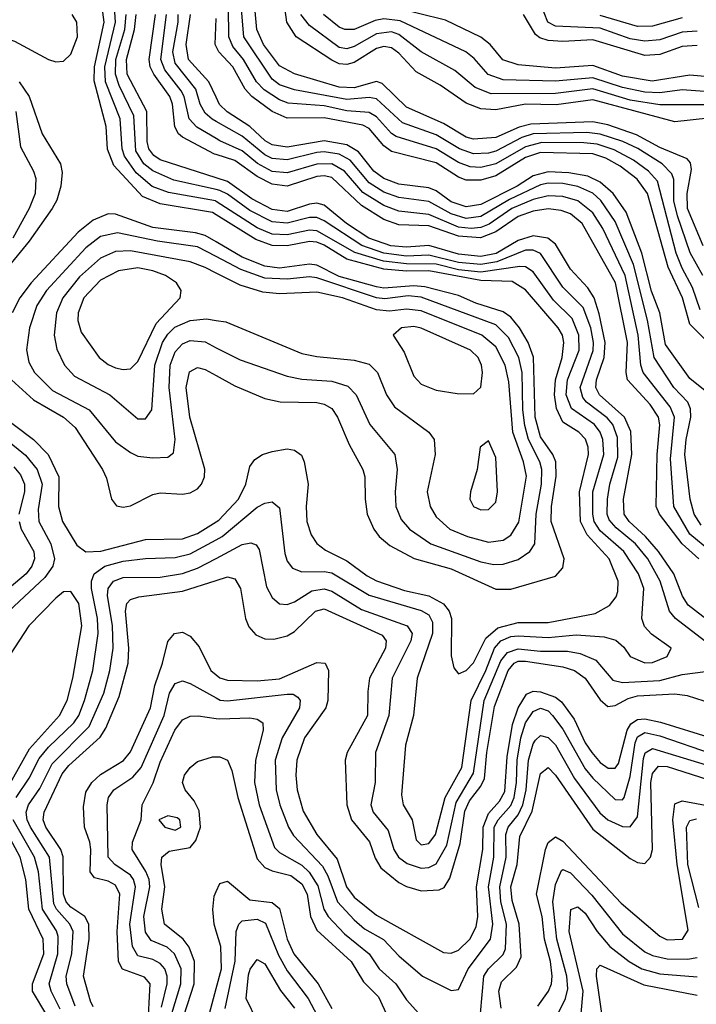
# Model space of a CAD drawing. Header units: inches. Extents: x 990535 to 1117859, y 769386 to 892122.
# Tile 825 of 1056: x 1049473 to 1051288, y 872375 to 875016. Entities that reach past the tile are written whole.
import ezdxf

# ---------------------------------------------------------------- set-up
doc = ezdxf.new("R2010")
doc.units = ezdxf.units.IN
doc.header["$MEASUREMENT"] = 0
doc.layers.add('B0847', color=7, linetype='Continuous')
doc.layers.add('B0857', color=7, linetype='Continuous')

msp = doc.modelspace()

# ---------------------------------------------------------------- linework, layer by layer
at = {"layer": 'B0847', "color": 5}
for points, elevation in [([(1048990, 875083.7), (1049150, 874965.6), (1049170, 874961.2), (1049190, 874963.5), (1049270, 875003.1), (1049310, 875008.2), (1049459.2, 874959.2), (1049550, 874909.7), (1049570, 874903.5), (1049590, 874905.2), (1049610, 874923.9), (1049627.8, 874970), (1049626.1, 875010), (1049613.5, 875030)], 3920), ([(1050000, 874492.8), (1049990, 874499), (1049850, 874522.3), (1049801.9, 874541.9), (1049725.4, 874625.4), (1049708.8, 874668.8), (1049705.1, 874730), (1049672.4, 874852.4), (1049673.8, 874890), (1049699.7, 875010), (1049694.3, 875050)], 3880), ([(1050000, 874528.6), (1049997.7, 874530), (1049872.4, 874552.4), (1049828.5, 874568.5), (1049785.7, 874605.7), (1049753.6, 874650), (1049747.9, 874670), (1049742.3, 874750), (1049703.4, 874850), (1049700.9, 874890), (1049729.8, 875010), (1049726.9, 875050)], 3860), ([(1050000, 874560.5), (1049886.2, 874586.2), (1049830, 874610.8), (1049806.3, 874630), (1049784.5, 874664.5), (1049778.6, 874758.6), (1049739.5, 874839.5), (1049729.5, 874870), (1049731.1, 874910), (1049754.9, 874990), (1049758.1, 875030)], 3840), ([(1050000, 874591.7), (1049850, 874640.1), (1049832.3, 874652.3), (1049819.5, 874670), (1049814.5, 874690), (1049814.2, 874770), (1049761.6, 874870), (1049759.8, 874910), (1049780.9, 874990), (1049785.5, 875030)], 3820), ([(1050000, 874654.4), (1049995.7, 874655.7), (1049910, 874701.1), (1049898.8, 874710), (1049889.3, 874729.3), (1049883.2, 874790), (1049875.9, 874810), (1049832.6, 874870), (1049823, 874890), (1049820.3, 874910), (1049837.6, 875030)], 3780), ([(1050000, 874697.4), (1049947.7, 874727.7), (1049927.8, 874750), (1049914, 874810), (1049905.9, 874825.9), (1049862.2, 874882.2), (1049851.9, 874910), (1049866.5, 875030)], 3760), ([(1050000, 874743.4), (1049989.4, 874749.4), (1049970, 874765.9), (1049956.8, 874790), (1049945.5, 874830), (1049890, 874900.1), (1049883.7, 874930), (1049898.2, 875010), (1049897.8, 875030)], 3740), ([(1050000, 874808.6), (1049980.3, 874850), (1049925.7, 874910), (1049919.1, 874950), (1049930.7, 875030)], 3720), ([(1050000, 874944.8), (1049997.4, 874950), (1050000, 875019.3)], 3680), ([(1049471.7, 874850), (1049498.1, 874810), (1049533.5, 874710), (1049582.3, 874630), (1049586.7, 874606.7), (1049583.5, 874570), (1049572.3, 874532.3), (1049560.2, 874510), (1049498.1, 874421.9), (1049389.6, 874290)], 3880), ([(1049462.2, 874770), (1049475.3, 874675.3), (1049510.3, 874610.3), (1049516.4, 874590), (1049514.3, 874550), (1049498.4, 874510), (1049454.6, 874430)], 3860), ([(1050000, 874420), (1049970, 874437.5), (1049944.6, 874444.6), (1049830, 874458.7), (1049730, 874494.5), (1049710, 874495.7), (1049670, 874478.4), (1049630, 874446.8), (1049503.7, 874310), (1049473.5, 874270), (1049452.8, 874230)], 3920), ([(1050000, 874381.2), (1049950, 874407.4), (1049842.1, 874422.1), (1049735.1, 874444.9), (1049690, 874434.3), (1049650, 874404.5), (1049544.7, 874290), (1049518.6, 874250), (1049499, 874190), (1049490.8, 874130.8), (1049497.3, 874097.2), (1049512.6, 874070), (1049561.3, 874021.3), (1049659.4, 873970), (1049730, 873883.9), (1049770, 873855), (1049790, 873845.3), (1049830, 873840.7), (1049870, 873843), (1049885.4, 873854.6), (1049890.3, 873889.7), (1049874, 874030), (1049876.2, 874090), (1049890, 874125), (1049910, 874147), (1049930, 874155.7), (1049970, 874151.9), (1050000, 874136.5)], 3940), ([(1050000, 874336.3), (1049970, 874351.5), (1049930, 874366.7), (1049770, 874396.6), (1049730, 874394.2), (1049690, 874376.6), (1049633.1, 874326.9), (1049588.6, 874270), (1049571.3, 874230), (1049565.2, 874170), (1049572.8, 874132.8), (1049593.3, 874090), (1049619.8, 874059.8), (1049714.8, 874010), (1049790, 873945.4), (1049810, 873945.3), (1049827.5, 873970), (1049835.6, 874090), (1049856.1, 874150), (1049870, 874172.4), (1049888.9, 874191.1), (1049930, 874209.5), (1049973.6, 874213.6), (1050000, 874209.6)], 3960), ([(1049450.9, 874050), (1049510, 873996.9), (1049590.4, 873950.4), (1049622.1, 873922.1), (1049695.1, 873810), (1049706.1, 873786.1), (1049718.9, 873730), (1049732.6, 873712.6), (1049750, 873708.3), (1049770, 873712.2), (1049830, 873742.2), (1049850, 873746.9), (1049910, 873743.1), (1049930, 873746.8), (1049950, 873758), (1049960.4, 873770), (1049968.7, 873790), (1049969.9, 873810.1), (1049929.5, 873950), (1049919.1, 874030), (1049928.2, 874071.8), (1049950, 874083.1), (1049970, 874078.1), (1050000, 874061.5)], 3920), ([(1049406.8, 873966.8), (1049509.9, 873889.9), (1049549.2, 873850), (1049577.5, 873790), (1049576.8, 873710), (1049587.7, 873670), (1049626.3, 873606.3), (1049650, 873589), (1049690.3, 873590.3), (1049810, 873621.7), (1049910, 873623.2), (1049950, 873638.2), (1050000, 873669.1)], 3880), ([(1049390, 873927.7), (1049488.4, 873848.4), (1049520.1, 873810), (1049533.5, 873770), (1049522.1, 873702.1), (1049524.3, 873670), (1049556.7, 873610), (1049566.5, 873570), (1049561.6, 873550), (1049540.4, 873519.6), (1049444.2, 873430)], 3860), ([(1049457, 873817), (1049475.2, 873795.2), (1049485.7, 873770), (1049486.1, 873750), (1049471, 873690)], 3840), ([(1049471.3, 873670), (1049477, 873650), (1049510.6, 873590), (1049512.8, 873570), (1049505.6, 873550), (1049490.3, 873530), (1049410, 873463)], 3840), ([(1049463.5, 872930), (1049498.5, 872981.5), (1049525.5, 873034.5), (1049550, 873064.5), (1049617.7, 873130), (1049631.1, 873150), (1049646.6, 873190), (1049669, 873270), (1049683.4, 873370), (1049682, 873410), (1049665.7, 873490), (1049665.4, 873510), (1049672.9, 873530), (1049700.9, 873550), (1049750, 873564.1), (1049810, 873571.3), (1049890, 873573.3), (1049930, 873583), (1050000, 873621.1)], 3860), ([(1049621.4, 872370), (1049599.1, 872430), (1049597.6, 872450), (1049612.6, 872510), (1049616, 872570), (1049607.8, 872590), (1049571.6, 872630), (1049564.7, 872644.7), (1049552.5, 872770), (1049502, 872850), (1049492.6, 872870), (1049490, 872890), (1049496.9, 872910), (1049526.5, 872953.5), (1049560.2, 873019.8), (1049659.5, 873120.5), (1049698.2, 873210), (1049714.9, 873270), (1049723.2, 873330), (1049721.6, 873390), (1049708.7, 873471.3), (1049709.8, 873490.2), (1049724.7, 873510), (1049750, 873519.7), (1049850, 873520.7), (1049910, 873530.3), (1049950, 873544.7), (1050000, 873571.1)], 3840), ([(1049670, 872368.4), (1049663.2, 872383.2), (1049643.8, 872450), (1049658.9, 872550), (1049658.7, 872590), (1049647.2, 872610), (1049610, 872635.6), (1049597.9, 872650), (1049590.7, 872670.7), (1049589.9, 872770.1), (1049583.5, 872790), (1049542.7, 872850), (1049536.1, 872870), (1049538.4, 872890), (1049586.5, 872993.5), (1049604.5, 873015.5), (1049688.6, 873091.4), (1049704, 873116), (1049739.8, 873200.2), (1049764, 873290), (1049765.2, 873330), (1049756.6, 873430), (1049760.5, 873450), (1049770, 873461.2), (1049792.1, 873467.9), (1049910, 873483.3), (1050000, 873512.2)], 3820), ([(1049427.3, 872932.7), (1049499.5, 873060.5), (1049580.1, 873150), (1049600.1, 873190), (1049615.1, 873250), (1049639.8, 873390), (1049631.2, 873450), (1049610, 873482.4), (1049590, 873481.2), (1049570, 873464.9), (1049497.8, 873390), (1049446.9, 873313.1)], 3880), ([(1049816.3, 872310), (1049822.7, 872430), (1049807.7, 872447.7), (1049748.9, 872468.9), (1049737.9, 872490), (1049734.4, 872570), (1049741.6, 872670), (1049730, 872694.7), (1049710, 872704.8), (1049673.9, 872713.9), (1049661.6, 872730), (1049663.7, 872790), (1049661.3, 872810), (1049646.8, 872850), (1049644.2, 872904.2), (1049650, 872944.3), (1049666.1, 872970), (1049690, 872991.1), (1049751.3, 873028.7), (1049770, 873052.2), (1049823.5, 873170), (1049835.6, 873230), (1049856.2, 873290), (1049870, 873347.8), (1049888.1, 873370), (1049910, 873373.1), (1049930, 873362.2), (1049954.3, 873334.3), (1049985.2, 873270), (1050000, 873258.5)], 3780), ([(1049853, 872367), (1049868.5, 872430), (1049868.8, 872450), (1049861.9, 872470), (1049850, 872484.3), (1049830, 872495), (1049790, 872505), (1049775.4, 872530), (1049768.3, 872590), (1049783.6, 872690), (1049778.2, 872710), (1049770, 872721), (1049727.9, 872750), (1049710.6, 872770), (1049707.3, 872910), (1049710.8, 872930), (1049725, 872950), (1049776, 872984), (1049798.8, 873010), (1049860.1, 873150), (1049874.6, 873210), (1049890, 873235.2), (1049910, 873242.5), (1049930, 873235.9), (1050000, 873197.1)], 3760), ([(1049881.3, 872350), (1049905, 872430), (1049905.6, 872470), (1049888.2, 872510), (1049868.2, 872528.2), (1049825.7, 872545.7), (1049810, 872568.6), (1049806.1, 872610), (1049822.1, 872690), (1049820.1, 872710), (1049811.4, 872731.4), (1049774.3, 872790), (1049775.9, 872810), (1049798.7, 872870), (1049801.6, 872910), (1049831.1, 872968.9), (1049850, 873024.5), (1049888.9, 873110), (1049910, 873138), (1049930, 873148), (1049951.4, 873148.6), (1050000, 873141.9)], 3740), ([(1049903.8, 872316.2), (1049940.5, 872430), (1049941.4, 872490), (1049927.9, 872527.9), (1049911.7, 872550), (1049861.4, 872590), (1049853.9, 872630), (1049862, 872690), (1049852.2, 872750), (1049854.1, 872770), (1049874.2, 872785.8), (1049930, 872795.6), (1049945.6, 872814.4), (1049957.6, 872850), (1049954, 872894), (1049940.5, 872920.5), (1049916.5, 872950), (1049909.9, 872970), (1049914.6, 872990), (1049930, 873010.2), (1049950, 873026), (1049990, 873038.6), (1050000, 873038.6)], 3720), ([(1049545.5, 872345.5), (1049506.9, 872410), (1049506.9, 872430), (1049537.3, 872510), (1049536.3, 872550), (1049497.6, 872630), (1049489.1, 872710), (1049474.2, 872770), (1049420.8, 872870)], 3880), ([(1049581.8, 872361.8), (1049557.1, 872410), (1049551.6, 872430), (1049575, 872510), (1049576.4, 872556.4), (1049571.8, 872571.8), (1049534.3, 872630), (1049522.9, 872730), (1049512.2, 872770), (1049455, 872870)], 3860), ([(1050000, 872571.4), (1049994.3, 872590), (1049990.6, 872629.4), (1049994.6, 872665.4), (1050000, 872677.2)], 3680), ([(1050000, 872269.7), (1049990, 872274), (1049974.6, 872290), (1049971.1, 872310), (1050000, 872417.3)], 3680)]:
    msp.add_lwpolyline(points, dxfattribs=dict(at, elevation=elevation))
for points, elevation in [([(1049790, 874350.4), (1049737.5, 874342.5), (1049690, 874317.4), (1049645.3, 874270), (1049629.5, 874230), (1049629, 874209), (1049638.2, 874178.2), (1049686.2, 874110), (1049710, 874091.1), (1049730, 874082.2), (1049750, 874077.5), (1049770, 874079.9), (1049790, 874099.5), (1049838.8, 874201.2), (1049903, 874270), (1049906.4, 874290), (1049893.2, 874310), (1049864.1, 874330), (1049830, 874342.9)], 3980), ([(1049870, 872880.5), (1049845.7, 872870), (1049862.3, 872850), (1049890, 872841.7), (1049905.5, 872850), (1049902.4, 872870), (1049895.1, 872875.1)], 3740)]:
    msp.add_lwpolyline(points, close=True, dxfattribs=dict(at, elevation=elevation))
at = {"layer": 'B0857', "color": 5}
for points, elevation in [([(1051306.2, 874410), (1051264.2, 874510), (1051263, 874550), (1051274.8, 874614.8), (1051272.3, 874632.3), (1051262.8, 874642.8), (1051190, 874673.9), (1051127.4, 874707.4), (1051050, 874733.9), (1051010, 874742), (1050843.8, 874736.2), (1050812.2, 874727.8), (1050750, 874700.1), (1050690, 874695.8), (1050670, 874701.2), (1050610, 874737.9), (1050510, 874781.5), (1050445.5, 874845.5), (1050430, 874850.8), (1050370, 874833.9), (1050330, 874835.6), (1050210, 874871.1), (1050170, 874892.7), (1050127, 874950), (1050109.2, 874990), (1050102.2, 875070)], 3620), ([(1051370, 874757.7), (1051230, 874742.4), (1051010, 874801.4), (1050911.9, 874788.1), (1050830, 874789.6), (1050750, 874775), (1050710, 874777.1), (1050670, 874792.1), (1050601, 874841), (1050536.5, 874876.5), (1050490, 874926.4), (1050470, 874940.8), (1050450, 874944.6), (1050430, 874939.4), (1050370, 874901.9), (1050350, 874895.9), (1050330, 874898.3), (1050310, 874908), (1050214.1, 874970), (1050189.8, 875009.8), (1050178.7, 875090)], 3580), ([(1051297.7, 874237.7), (1051277.9, 874297.9), (1051249.6, 874350), (1051234.1, 874390), (1051183.2, 874583.2), (1051159.9, 874610), (1051119.4, 874639.4), (1051067.4, 874667.4), (1051022.1, 874682.1), (1050986.4, 874686.4), (1050873.5, 874686.5), (1050830, 874675.4), (1050750, 874629.3), (1050710, 874619.7), (1050681.5, 874621.5), (1050650, 874633), (1050590, 874669.8), (1050482.7, 874702.7), (1050470, 874710.7), (1050430, 874755.4), (1050410, 874767.1), (1050350, 874771.7), (1050290, 874784.9), (1050192.9, 874792.9), (1050170, 874801), (1050128.3, 874828.3), (1050108, 874850), (1050073.5, 874910), (1050044.2, 874944.1), (1050034, 874970), (1050033.4, 875050)], 3660), ([(1051304.8, 874330), (1051271, 874391), (1051237, 874490), (1051227.6, 874530), (1051227.3, 874587.3), (1051222.5, 874602.5), (1051196.4, 874630), (1051130.9, 874670.9), (1051090.3, 874690), (1051030, 874709.5), (1050993.9, 874713.9), (1050850, 874710.2), (1050820, 874700), (1050750, 874663.8), (1050730, 874657.9), (1050690, 874656.6), (1050652.6, 874670), (1050590, 874707.5), (1050499.7, 874739.7), (1050430, 874804.2), (1050410, 874807.9), (1050350, 874802.4), (1050210, 874828), (1050170, 874842), (1050150, 874857.2), (1050073.7, 874970), (1050066, 875066)], 3640), ([(1051341.6, 874861.6), (1051270, 874867.2), (1051168.9, 874851.1), (1051090, 874864.6), (1051010, 874893.9), (1050910, 874886.1), (1050810, 874894.9), (1050768.4, 874908.4), (1050734.7, 874950), (1050709.5, 874969.5), (1050615.1, 875015.1), (1050470, 875050.9)], 3520), ([(1051290, 874985.7), (1051250, 874983), (1051190, 874962.5), (1051150, 874958.8), (1051110, 874965.2), (1051030, 874993.5), (1050910, 874998.6), (1050889.1, 875010), (1050870, 875060.2)], 3460), ([(1051310, 874787.9), (1051190, 874787.6), (1051110, 874800.4), (1051010, 874830.6), (1050910, 874818.1), (1050737.1, 874817.1), (1050694.5, 874834.5), (1050640.3, 874880.3), (1050550, 874929.9), (1050490, 874977), (1050470, 874983.4), (1050430, 874978.5), (1050370, 874944.2), (1050350, 874938.3), (1050330, 874942.2), (1050250, 875001), (1050227.4, 875030)], 3560), ([(1051310, 874823.5), (1051250, 874828.6), (1051190, 874820.5), (1051150, 874822.3), (1051090, 874834.6), (1051010, 874860.6), (1050910, 874851.5), (1050770, 874855.4), (1050729.7, 874869.7), (1050692.3, 874912.3), (1050669.8, 874929.8), (1050493.1, 875013.1), (1050450, 875018.4), (1050426.2, 875013.8), (1050370, 874990.2), (1050345.2, 874990), (1050330, 874996.6), (1050288.2, 875030)], 3540), ([(1051290, 874947.4), (1051250, 874944.4), (1051190, 874923.2), (1051150, 874920.3), (1051010, 874962.2), (1050930, 874957.8), (1050890, 874960.3), (1050867.6, 874967.6), (1050856.7, 874976.7), (1050824, 875030)], 3480), ([(1051250, 875021.5), (1051170, 874998.8), (1051130, 874998.5), (1051030, 875027.3)], 3440), ([(1051330, 874139.9), (1051270, 874199.5), (1051250.6, 874270.6), (1051212.3, 874352.3), (1051157.1, 874550), (1051128.8, 874588.8), (1051083.5, 874623.5), (1051044.9, 874644.9), (1051010, 874656.2), (1050870, 874660.3), (1050830, 874646.8), (1050750, 874597.3), (1050710, 874585.7), (1050670, 874586.2), (1050650, 874593.9), (1050590, 874632.4), (1050470, 874662.5), (1050450, 874678.2), (1050410, 874724.3), (1050393.3, 874733.3), (1050290, 874753.4), (1050190, 874752.5), (1050150, 874770.4), (1050095.2, 874810), (1050077.3, 874830), (1050044.8, 874890), (1050007.3, 874930), (1050000, 874944.8)], 3680), ([(1051324.7, 874010), (1051270, 874053.8), (1051205, 874145), (1051189.6, 874230), (1051167.7, 874287.7), (1051141.9, 874390), (1051099.7, 874499.7), (1051064.5, 874550), (1051030, 874580.4), (1050996.7, 874596.7), (1050945.7, 874605.7), (1050890, 874608.6), (1050850, 874597.3), (1050807.6, 874570), (1050710, 874520.6), (1050670, 874514), (1050630, 874528.1), (1050590, 874557.1), (1050570, 874565.7), (1050490, 874575.5), (1050450, 874590.2), (1050422.9, 874610), (1050381.6, 874661.6), (1050350, 874680.9), (1050290, 874691.3), (1050190, 874674.6), (1050150, 874681.1), (1050131.5, 874691.5), (1050090, 874730.2), (1050029.6, 874769.6), (1050009.2, 874789.2), (1050000, 874808.6)], 3720), ([(1051300.5, 873660.5), (1051282, 873690), (1051271.6, 873730), (1051257, 873850), (1051260.1, 873890), (1051273.1, 873950), (1051272, 873972), (1051265, 873990), (1051227.4, 874030), (1051175.1, 874110), (1051156.9, 874210), (1051119.5, 874359.5), (1051070, 874475.3), (1051031.6, 874531.6), (1051010, 874551), (1050970, 874568.9), (1050930, 874576.6), (1050890, 874577.9), (1050870, 874573.8), (1050786.4, 874533.6), (1050710, 874488.3), (1050670, 874483.2), (1050630, 874495.3), (1050570, 874528.7), (1050490, 874539.1), (1050450, 874553.9), (1050410, 874578.9), (1050359.2, 874639.2), (1050330, 874655.7), (1050290, 874661.6), (1050270, 874660), (1050190, 874640), (1050150, 874644.4), (1050130, 874653.5), (1050070, 874703.5), (1050000, 874743.4)], 3740), ([(1051327.1, 873590), (1051270, 873636), (1051227.5, 873710), (1051218.2, 873838.2), (1051229.1, 873950), (1051217.6, 873977.6), (1051145.4, 874070), (1051138.6, 874090), (1051132, 874170), (1051096.8, 874330), (1051036.6, 874456.6), (1051010, 874498.1), (1050970, 874530.6), (1050930, 874542.3), (1050890, 874544.2), (1050850, 874534.2), (1050792.7, 874510), (1050732, 874468), (1050710, 874459.1), (1050684, 874456), (1050650, 874460.2), (1050570, 874494), (1050490, 874502.7), (1050450, 874518.1), (1050392.9, 874552.9), (1050344, 874610), (1050310, 874629.3), (1050270, 874629.2), (1050190, 874605.3), (1050150, 874609.1), (1050110.4, 874630.4), (1050070, 874664.2), (1050010, 874691.6), (1050000, 874697.4)], 3760), ([(1051294.8, 873570), (1051250, 873610.4), (1051189, 873690), (1051180.2, 873710), (1051182.8, 873850), (1051189.6, 873929.6), (1051186.1, 873950), (1051164.4, 873984.4), (1051103.5, 874050), (1051099.3, 874070), (1051103.4, 874150), (1051070.9, 874310), (1050981.2, 874470), (1050950, 874495.5), (1050924.8, 874504.8), (1050890, 874508.9), (1050850, 874502.5), (1050810, 874488.4), (1050750, 874447.3), (1050708.7, 874431.3), (1050650, 874435.7), (1050570, 874463.8), (1050490, 874466.1), (1050450, 874480.6), (1050390, 874517.5), (1050310, 874592.7), (1050290, 874597.6), (1050270, 874596.1), (1050190, 874569.6), (1050150, 874574.9), (1050110, 874595.4), (1050050, 874639), (1050000, 874654.4)], 3780), ([(1051344.9, 873384.9), (1051265.7, 873445.7), (1051250.7, 873470), (1051227.6, 873530), (1051186.6, 873590), (1051151.8, 873630), (1051107.6, 873670), (1051094.2, 873690), (1051092.1, 873730), (1051114.7, 873850), (1051112, 873912), (1051095.1, 873950), (1051028, 874010), (1051018.5, 874030), (1051020.2, 874050), (1051040.2, 874110), (1051043, 874150), (1051027.5, 874227.5), (1051014.2, 874270), (1050997, 874297), (1050950, 874347.3), (1050910, 874413.9), (1050889.3, 874430), (1050850, 874436.7), (1050810, 874424.1), (1050750.5, 874389.5), (1050710, 874381), (1050650, 874387.5), (1050570, 874410.8), (1050510, 874406), (1050468.1, 874410), (1050409.7, 874430), (1050349.4, 874470), (1050290, 874518.9), (1050270, 874524.2), (1050250, 874521.5), (1050190, 874502.1), (1050150, 874507.2), (1050095.7, 874535.7), (1050030, 874582), (1050000, 874591.7)], 3820), ([(1051309.9, 873350), (1051231.9, 873410), (1051215.4, 873430), (1051190.7, 873510), (1051157.3, 873570), (1051124.3, 873610), (1051072.9, 873652.9), (1051054.2, 873674.2), (1051048.3, 873690), (1051049.1, 873730), (1051055.8, 873770), (1051076.9, 873843.1), (1051075.9, 873895.9), (1051063.4, 873930), (1051048.6, 873948.6), (1050993.4, 873990), (1050983, 874003), (1050976.1, 874030), (1051011.3, 874128.7), (1051012.2, 874150), (1051004.6, 874190), (1050984.4, 874244.4), (1050930, 874299.2), (1050870, 874389), (1050850, 874398.3), (1050830, 874398.2), (1050753, 874367), (1050710, 874359.5), (1050650, 874365.4), (1050570, 874384.7), (1050510, 874382.4), (1050450, 874389.7), (1050390.5, 874410.5), (1050290, 874476.7), (1050270, 874485.6), (1050250, 874485.9), (1050190, 874470.8), (1050150, 874473.9), (1050090, 874504.5), (1050030, 874548.5), (1050010, 874558.3), (1050000, 874560.5)], 3840), ([(1050000, 873621.1), (1050016.2, 873630), (1050110, 873708.5), (1050130, 873719.3), (1050150, 873723.2), (1050170, 873706.4), (1050183.9, 873583.9), (1050190, 873563.8), (1050205, 873545), (1050230, 873535.2), (1050290, 873536.3), (1050310, 873532.4), (1050410, 873472.1), (1050550, 873431.4), (1050570, 873419.4), (1050579.8, 873399.8), (1050580, 873370), (1050538.9, 873250), (1050529, 873150), (1050507.4, 873070), (1050496.7, 872936.7), (1050501.5, 872910), (1050525.3, 872870), (1050536.1, 872816.1), (1050550, 872802.7), (1050570, 872806.5), (1050587.8, 872830), (1050614, 872930), (1050659.1, 873010), (1050684.1, 873190), (1050723.1, 873270), (1050746.3, 873330), (1050763.6, 873350), (1050790, 873361.6), (1050810, 873363.5), (1050890, 873359), (1050965.9, 873365.9), (1051040.6, 873360.6), (1051072, 873352), (1051093, 873333), (1051110, 873308.4), (1051150, 873291.2), (1051170, 873291.8), (1051210, 873308.2), (1051220.3, 873330), (1051167.7, 873367.7), (1051148.5, 873388.5), (1051142, 873410), (1051146.8, 873490), (1051132.8, 873530), (1051092.9, 873590), (1051030, 873644.8), (1051014.2, 873670), (1051009.8, 873690), (1051010.6, 873750), (1051039.3, 873850), (1051037, 873890), (1051029.5, 873910), (1051014.3, 873930), (1050953.1, 873973.1), (1050938.7, 874010), (1050942, 874050), (1050973.8, 874130), (1050972.9, 874170), (1050954.8, 874214.8), (1050904.3, 874264.3), (1050850, 874339.7), (1050830, 874353.1), (1050814.5, 874354.5), (1050710, 874338.7), (1050650, 874345.3), (1050590, 874360.3), (1050510, 874361.1), (1050448.8, 874368.8), (1050372.1, 874392.1), (1050270, 874449.7), (1050250, 874451.3), (1050190, 874439.5), (1050150, 874441.1), (1050110, 874458.3), (1050000, 874528.6)], 3860), ([(1050000, 873669.1), (1050006.7, 873673.3), (1050059.7, 873730), (1050079.3, 873770), (1050090, 873817.8), (1050103.3, 873836.7), (1050124.4, 873850), (1050150, 873858.3), (1050190, 873865.2), (1050210, 873861.8), (1050228.4, 873848.4), (1050236.1, 873830), (1050246.3, 873770), (1050241.5, 873710), (1050243.3, 873670), (1050254.8, 873634.8), (1050270, 873610.9), (1050292.9, 873592.9), (1050350, 873565), (1050404.6, 873524.5), (1050430, 873511.3), (1050504.7, 873484.7), (1050570.5, 873470.5), (1050609.5, 873449.5), (1050624.6, 873430), (1050630.9, 873410), (1050630.1, 873310.1), (1050637.2, 873277.2), (1050650, 873261.3), (1050670, 873270.1), (1050690, 873291.3), (1050723.1, 873356.9), (1050755.3, 873384.7), (1050810, 873399.5), (1050890, 873399.3), (1051016.7, 873423.3), (1051055, 873445), (1051072.4, 873467.6), (1051077.6, 873482.4), (1051077.8, 873510), (1051054.3, 873570), (1050994.8, 873634.8), (1050977.3, 873670), (1050974.6, 873750), (1050998.6, 873850), (1050998, 873870), (1050990.6, 873890.6), (1050973, 873910), (1050930, 873936.8), (1050912.9, 873972.9), (1050907.6, 874010), (1050909.8, 874050), (1050927.6, 874110), (1050932.8, 874150), (1050928.6, 874170), (1050917.5, 874190), (1050830, 874291.5), (1050793.9, 874313.9), (1050710, 874316.3), (1050570, 874342.4), (1050510, 874341.4), (1050450, 874347.5), (1050350, 874373.8), (1050290, 874411.9), (1050270, 874419.9), (1050250, 874421.4), (1050190, 874409.7), (1050150, 874410.6), (1050106.5, 874426.5), (1050000, 874492.8)], 3880), ([(1050000, 874061.5), (1050050, 874033.9), (1050130, 874000.1), (1050171.3, 873991.3), (1050270, 873989.7), (1050290, 873985), (1050310, 873973), (1050325.6, 873950), (1050356.6, 873876.6), (1050393.5, 873810), (1050398.5, 873790), (1050399.1, 873730), (1050405.3, 873690), (1050422.7, 873650), (1050437.5, 873630), (1050466.1, 873606.1), (1050531.1, 873571.1), (1050630, 873543), (1050750, 873488.2), (1050790, 873488.8), (1050910, 873523.8), (1050930, 873546.2), (1050933.3, 873570), (1050898.7, 873670), (1050899.3, 873710), (1050912.1, 873792.1), (1050911.1, 873830), (1050903, 873850), (1050870, 873897.4), (1050855.8, 873950), (1050850.9, 874110.9), (1050836.8, 874150), (1050813.4, 874190), (1050790, 874217.9), (1050770, 874232.8), (1050696.3, 874256.2), (1050650, 874276.4), (1050559.4, 874299.4), (1050530, 874302.1), (1050450, 874296.5), (1050430, 874299.7), (1050330, 874327.8), (1050270, 874357.8), (1050250, 874360.6), (1050170, 874350), (1050130, 874354.9), (1050070, 874379.3), (1050000, 874420)], 3920), ([(1050000, 874136.5), (1050063.9, 874103.9), (1050190, 874059.7), (1050230, 874052), (1050310, 874046.3), (1050353.3, 874033.3), (1050375.3, 874010), (1050412, 873930), (1050479.3, 873850), (1050485.4, 873810), (1050479.7, 873750), (1050481.6, 873710), (1050495.9, 873675.9), (1050518.8, 873650), (1050575.5, 873610), (1050710, 873562), (1050744.8, 873555.2), (1050770, 873555.5), (1050810, 873568.5), (1050841.6, 873590), (1050854.2, 873610), (1050858.2, 873690), (1050872.2, 873770), (1050873.2, 873810), (1050868.1, 873830), (1050837.7, 873890), (1050827.9, 873927.9), (1050822.3, 873970), (1050820.3, 874070), (1050812, 874110), (1050783.8, 874163.8), (1050750, 874197.4), (1050550, 874272.3), (1050515.2, 874275.2), (1050452.7, 874267.3), (1050430, 874270.3), (1050270, 874324), (1050250, 874326.9), (1050190, 874320), (1050130, 874323.4), (1050066.4, 874346.4), (1050000, 874381.2)], 3940), ([(1050000, 874209.6), (1050025.7, 874205.7), (1050230, 874121), (1050270, 874112.7), (1050370, 874102.9), (1050410, 874091.9), (1050432.4, 874070), (1050456.6, 874010), (1050477.9, 873977.9), (1050570.1, 873910.1), (1050584.4, 873890), (1050587.5, 873850), (1050565.9, 873750), (1050574, 873710), (1050590, 873682.4), (1050626.9, 873650), (1050673.8, 873630), (1050730, 873615), (1050770, 873620.4), (1050790, 873633.7), (1050811.7, 873668.3), (1050832, 873792), (1050824, 873830), (1050795.7, 873910), (1050785, 874045), (1050775, 874090), (1050750, 874138.4), (1050712.6, 874170), (1050550, 874235.5), (1050510, 874240), (1050465.2, 874234.8), (1050430, 874237.9), (1050338.8, 874270), (1050270, 874285.8), (1050170, 874280.9), (1050125.2, 874285.2), (1050063.9, 874303.9), (1050000, 874336.3)], 3960), ([(1050000, 873571.1), (1050070, 873608.1), (1050092.8, 873612.8), (1050107.5, 873607.5), (1050114.9, 873594.9), (1050135.1, 873495.1), (1050150, 873466.3), (1050169.7, 873449.7), (1050190, 873447.7), (1050210, 873454.8), (1050256.2, 873483.8), (1050290, 873489.8), (1050310, 873482.9), (1050390, 873434.3), (1050511.8, 873390), (1050525.3, 873370), (1050522.1, 873350), (1050471.7, 873250), (1050462.9, 873150), (1050427.2, 873050), (1050426.4, 872970), (1050415.1, 872910), (1050421.1, 872890), (1050460.8, 872840.8), (1050476.7, 872790), (1050489, 872770), (1050512.5, 872752.5), (1050550, 872740.3), (1050570, 872741.6), (1050590, 872751.9), (1050618.5, 872801.5), (1050643.6, 872916.4), (1050690, 872994.6), (1050718.8, 873190), (1050763.8, 873296.2), (1050781.1, 873318.9), (1050810, 873328.7), (1050870, 873322.6), (1050942.1, 873322.1), (1050976, 873316), (1051018.2, 873298.2), (1051064.2, 873244.2), (1051090, 873237.8), (1051190, 873243.4), (1051250, 873259.8), (1051312.4, 873267.6)], 3840), ([(1050000, 873512.2), (1050030, 873521.8), (1050050, 873515.9), (1050064.9, 873490), (1050078.5, 873410), (1050087.4, 873387.4), (1050106.3, 873366.3), (1050130, 873355.3), (1050154.3, 873354.3), (1050190, 873363.6), (1050210, 873374.9), (1050266.3, 873430), (1050290, 873435.6), (1050445.4, 873365.4), (1050455.8, 873350), (1050454, 873330), (1050411.5, 873250), (1050406.3, 873213.7), (1050406.2, 873150), (1050351.2, 873050), (1050345.6, 873030), (1050350.1, 872910), (1050363.1, 872870), (1050411, 872811), (1050426.7, 872766.7), (1050441.3, 872741.3), (1050490, 872702), (1050510, 872691.3), (1050550, 872679.7), (1050598.4, 872681.6), (1050611.4, 872688.6), (1050626.5, 872713.5), (1050654, 872806), (1050667, 872893), (1050679.6, 872920.4), (1050710, 872959.9), (1050719.3, 872980.7), (1050725.7, 873050), (1050746.4, 873173.6), (1050783.5, 873270), (1050799.2, 873290), (1050810, 873295.1), (1050830, 873295.7), (1050930, 873280.2), (1050961.2, 873270), (1050990, 873250.1), (1051030, 873191.3), (1051050, 873173.7), (1051070, 873176.7), (1051104.8, 873195.2), (1051130, 873202), (1051230, 873207.4), (1051263, 873203), (1051330, 873181.7)], 3820), ([(1050000, 873258.5), (1050010, 873250.8), (1050030, 873244.5), (1050110, 873242.9), (1050170, 873248.4), (1050270, 873292.1), (1050292.4, 873290), (1050301.5, 873270), (1050299.2, 873190), (1050293.9, 873170), (1050236.4, 873090), (1050216.1, 873030), (1050213.3, 872990), (1050216.8, 872950), (1050232.9, 872892.9), (1050269.5, 872830), (1050324.3, 872764.3), (1050349.7, 872689.7), (1050370, 872662.5), (1050430, 872614.4), (1050610, 872513.7), (1050630, 872512.2), (1050650, 872520.5), (1050680.3, 872550), (1050697.3, 872582.7), (1050701.7, 872610), (1050698.4, 872690), (1050715.2, 872790), (1050715.8, 872850), (1050730, 872886.4), (1050760.2, 872919.8), (1050773.9, 872946.1), (1050780.8, 873039.2), (1050794.6, 873125.4), (1050810.3, 873170), (1050832.7, 873207.3), (1050850, 873214.9), (1050870, 873213.6), (1050910, 873199.1), (1050926.5, 873186.5), (1050959.7, 873139.7), (1050990, 873076.1), (1051007.6, 873050), (1051030, 873024), (1051051.3, 873008.7), (1051070, 873008.2), (1051078.8, 873021.2), (1051102.4, 873110), (1051112.3, 873127.7), (1051130, 873138.8), (1051150, 873140.7), (1051191.7, 873131.7), (1051330, 873088.5)], 3780), ([(1050000, 873197.1), (1050011, 873191), (1050030, 873189.1), (1050190, 873207), (1050206.6, 873206.6), (1050219.1, 873199.1), (1050225.1, 873190), (1050223.3, 873170), (1050176.6, 873090), (1050157.8, 873030), (1050161, 872950), (1050170.3, 872910), (1050193.6, 872850), (1050207.5, 872827.5), (1050285.4, 872745.4), (1050299.8, 872719.8), (1050325.3, 872650), (1050370, 872601.4), (1050397.4, 872577.4), (1050448.4, 872548.4), (1050490, 872505.1), (1050552.9, 872450), (1050630, 872411.6), (1050650, 872415), (1050676.2, 872470), (1050735.3, 872550), (1050742.3, 872590), (1050730.1, 872690), (1050745, 872770), (1050745.6, 872850), (1050755.9, 872870), (1050790, 872908.5), (1050798.9, 872930), (1050805.8, 872970), (1050807.5, 873030), (1050817.5, 873090), (1050829.2, 873130), (1050850, 873160.7), (1050870, 873169.4), (1050890, 873161.8), (1050902.4, 873150), (1050930, 873112.7), (1050990, 873006.3), (1051010, 872981.1), (1051070, 872924.4), (1051090, 872923.8), (1051094, 872930), (1051110, 872985.6), (1051123.8, 873076.2), (1051130, 873092), (1051150, 873104.4), (1051190, 873095.5), (1051330, 873046.4)], 3760), ([(1050000, 873141.9), (1050010, 873140.5), (1050090, 873143.4), (1050110, 873139.6), (1050124.8, 873130), (1050126, 873110), (1050105.1, 873030), (1050102.3, 872970), (1050115.3, 872910), (1050155.9, 872795.9), (1050170, 872782), (1050230, 872747.9), (1050249.3, 872729.3), (1050272.9, 872692.9), (1050288.6, 872630), (1050300.1, 872610), (1050344, 872564), (1050410.2, 872510.2), (1050436.9, 872470), (1050481.8, 872430), (1050510, 872386.6), (1050543.8, 872350)], 3740), ([(1050708.7, 872350), (1050718.1, 872450), (1050729.9, 872470), (1050770, 872508.2), (1050776.3, 872523.7), (1050778.8, 872590), (1050763.7, 872650), (1050760.3, 872690), (1050777.6, 872770), (1050776.4, 872830), (1050783.4, 872850), (1050810, 872883.3), (1050822.4, 872910), (1050831.4, 872950), (1050837.5, 873030), (1050850, 873073.8), (1050856.7, 873083.3), (1050870, 873095.7), (1050890, 873090.4), (1050910, 873070.7), (1050960.6, 872980.6), (1051028.7, 872888.7), (1051050, 872870.1), (1051090, 872852.3), (1051110, 872850.9), (1051130, 872878), (1051146, 873034), (1051150.6, 873049.4), (1051170, 873061.3), (1051355.3, 873004.7)], 3740), ([(1050000, 873038.6), (1050010, 873038.5), (1050030.1, 873030.1), (1050042.2, 873002.2), (1050057.8, 872930), (1050110, 872765.2), (1050130, 872742.3), (1050150, 872732.9), (1050200.4, 872720.4), (1050230, 872697.7), (1050243.6, 872670), (1050253.3, 872610), (1050270, 872574.1), (1050361.6, 872490), (1050395.3, 872435.3), (1050435.3, 872395.3), (1050460.2, 872340.2)], 3720), ([(1050764.4, 872364.4), (1050757.9, 872410), (1050764.9, 872435.1), (1050805.1, 872474.9), (1050817.8, 872502.2), (1050812.4, 872590), (1050793.4, 872653.4), (1050789.8, 872690), (1050806.8, 872750), (1050814.8, 872825.2), (1050847.3, 872892.7), (1050870, 872994.3), (1050890, 873010.1), (1050910, 872989.7), (1051010, 872845.1), (1051110, 872766.4), (1051130, 872755), (1051150, 872752.6), (1051164.8, 872770), (1051169.9, 872790), (1051165.6, 872970), (1051170, 872994), (1051186.2, 873013.8), (1051210, 873013.1), (1051318.3, 872978.3)], 3720), ([(1050863.1, 872370), (1050891.1, 872410), (1050899.6, 872430), (1050901.5, 872450), (1050896.8, 872490), (1050880.6, 872550), (1050874.4, 872610), (1050859, 872670), (1050882.9, 872790), (1050890.8, 872809.2), (1050910, 872824.6), (1050930, 872812.2), (1051086.5, 872646.5), (1051190, 872557.9), (1051210, 872548.1), (1051250.5, 872549.5), (1051265.8, 872574.2), (1051236.4, 872750), (1051224.5, 872870), (1051230, 872912.9), (1051250, 872921), (1051370, 872898.1)], 3680), ([(1051294.6, 872634.6), (1051265, 872750), (1051261.5, 872850), (1051270, 872867.7), (1051287.9, 872872.1)], 3660), ([(1050917.4, 872350), (1050937.2, 872390), (1050943.5, 872416.5), (1050940.5, 872450), (1050913.7, 872550), (1050902.5, 872650), (1050910, 872696.5), (1050926.4, 872733.6), (1050930, 872736.6), (1050950, 872727.5), (1051007.8, 872667.8), (1051090, 872564.2), (1051150, 872516), (1051170, 872505.4), (1051210, 872497), (1051264.2, 872495.8), (1051290, 872500.7)], 3660), ([(1050000, 872677.2), (1050010, 872699.3), (1050030, 872704.8), (1050090, 872655.4), (1050150, 872648), (1050170, 872632.1), (1050190.3, 872550), (1050208.6, 872510), (1050273.1, 872430), (1050310, 872363.4)], 3680), ([(1050979, 872350), (1050984.2, 872410), (1050947, 872570), (1050950.9, 872629.1), (1050970, 872636), (1050990, 872619.2), (1051021.7, 872570), (1051055.5, 872530), (1051107.5, 872490), (1051142, 872470), (1051190, 872456.9), (1051290, 872448.7)], 3640), ([(1050023.7, 872363.7), (1050050.4, 872490.4), (1050053.3, 872570), (1050060.8, 872590), (1050070, 872598.4), (1050110, 872603.5), (1050132.3, 872592.3), (1050166.8, 872506.8), (1050190, 872464.8), (1050246.7, 872390), (1050278.7, 872330)], 3660), ([(1050000, 872417.3), (1050014.2, 872470), (1050012.7, 872530), (1050000, 872571.4)], 3680), ([(1050109.8, 872329.8), (1050080.3, 872390), (1050086.2, 872453.8), (1050091.2, 872468.8), (1050110, 872495), (1050130, 872483.1), (1050172.1, 872412.1), (1050210, 872364.5)], 3640), ([(1051034.6, 872350), (1051019.8, 872450), (1051021.2, 872470), (1051030, 872480.1), (1051146.7, 872426.7), (1051290, 872399.7)], 3620)]:
    msp.add_lwpolyline(points, dxfattribs=dict(at, elevation=elevation))
at = {"layer": 'B0857', "color": 5, "elevation": 3980}
for points in [[(1050530, 874193.4), (1050497.4, 874190), (1050475, 874170), (1050504, 874124), (1050530, 874059.7), (1050550, 874038.8), (1050590, 874022.2), (1050646.4, 874013.6), (1050690, 874012.4), (1050709.9, 874030.1), (1050714, 874070), (1050711.5, 874090), (1050702.5, 874110), (1050682.5, 874130), (1050550, 874189)], [(1050730, 873886.6), (1050708.3, 873870), (1050699.6, 873810), (1050682.2, 873750), (1050680.7, 873730), (1050690.4, 873710), (1050710, 873701.5), (1050730, 873702.2), (1050750, 873721.6), (1050754.8, 873750), (1050750, 873842)]]:
    msp.add_lwpolyline(points, close=True, dxfattribs=at)

doc.saveas('drawing.dxf')
